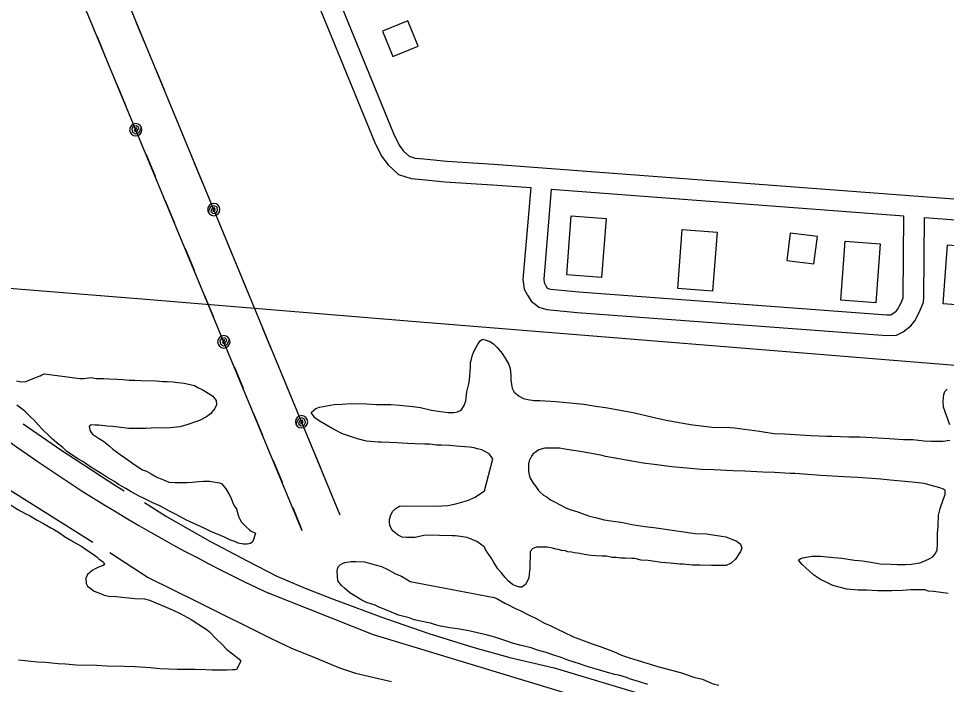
# Model space of a CAD drawing. Extents: x 3329332 to 3367211, y 631066 to 656469.
# Drawn here: x 3355907 to 3357257, y 637524 to 638493 of the extents above; entities that cross this region are included whole.
import ezdxf

# ---------------------------------------------------------------- set-up
doc = ezdxf.new("R2010")
doc.units = 0
for name, color, linetype in [('V-BLDG-OTLN', 7, 'Continuous'), ('V-ROAD-CNTR', 7, 'Continuous'), ('V-SITE-VEGE', 7, 'Continuous'), ('V-TOPO-SHOR', 7, 'Continuous'), ('V-UTIL-LINE', 7, 'Continuous')]:
    doc.layers.add(name, color=color, linetype=linetype)

msp = doc.modelspace()

# ---------------------------------------------------------------- linework, layer by layer
at = {"layer": 'V-BLDG-OTLN'}
for points in [[(3356436.4, 638474.2), (3356451.4, 638437.1), (3356488.5, 638452.1), (3356473.5, 638489.2)], [(3356710.9, 638205.6), (3356761.7, 638201.7), (3356755.2, 638115.8), (3356704.4, 638119.6)], [(3356872.4, 638185.7), (3356923.2, 638181.8), (3356916.7, 638095.8), (3356865.9, 638099.7)], [(3357024.5, 638140.7), (3357064.1, 638135.7), (3357069.1, 638175.4), (3357029.4, 638180.3)], [(3357109.6, 638168.6), (3357160.4, 638164.8), (3357153.9, 638078.8), (3357103.1, 638082.7)], [(3357258.4, 638163.4), (3357309.2, 638159.5), (3357302.7, 638073.5), (3357251.9, 638077.4)]]:
    msp.add_lwpolyline(points, close=True, dxfattribs=at)
at = {"layer": 'V-ROAD-CNTR'}
for points in [[(3356093.7, 639439.7), (3356121.2, 639174.7), (3356123.8, 639151.5), (3356127.1, 639133.9), (3356132.7, 639112), (3356145.7, 639070.9), (3356168.9, 639015.4), (3356267.2, 638778.5), (3356452.4, 638325.3), (3356460.6, 638308.1), (3356467, 638299.8), (3356475.2, 638292.2), (3356484.2, 638289.4), (3356496.8, 638288.3), (3356529.9, 638285.1), (3356598.4, 638280.7), (3357415.1, 638219), (3357467.3, 638215.2)], [(3356221.1, 638811.4), (3356239.4, 638767.1), (3356425, 638313.1), (3356434.9, 638292.4), (3356444.7, 638279.5), (3356459.8, 638265.6), (3356478.4, 638259.8), (3356494.1, 638258.4), (3356527.4, 638255.2), (3356596.4, 638250.8), (3356652.1, 638246.6)], [(3356652.1, 638246.6), (3356640.8, 638112.7), (3356642.7, 638098.8), (3356647.5, 638090), (3356653.1, 638080.9), (3356658.5, 638076.8), (3356664, 638072.8), (3356675.3, 638069.3), (3356719.6, 638065), (3357169.8, 638031.4), (3357184.2, 638032.1), (3357193.7, 638036.9), (3357204.9, 638045.6), (3357210.6, 638053), (3357217.7, 638065.9), (3357223.5, 638080), (3357223.7, 638087.3), (3357224.6, 638203.3)], [(3356682, 638244.3), (3356671, 638113.5), (3356671.7, 638108.3), (3356673.6, 638104.9), (3356675.7, 638101.3), (3356676.2, 638101), (3356677.5, 638100), (3356681.3, 638098.8), (3356722.1, 638094.9), (3357170.2, 638061.4), (3357176.4, 638061.7), (3357177.5, 638062.3), (3357183.4, 638066.9), (3357185.4, 638069.5), (3357190.7, 638079), (3357193.7, 638086.3), (3357193.7, 638087.8), (3357194.6, 638205.6)], [(3356682, 638244.3), (3357194.6, 638205.6)], [(3357224.6, 638203.3), (3357412.9, 638189.1), (3358678.2, 638097.3)], [(3360136.5, 636501.5), (3359517.1, 636683.1), (3358291.3, 637041.7), (3358066.8, 637107.3), (3357164.6, 637370.9), (3356423.6, 637595.9), (3356270.8, 637656.6)]]:
    msp.add_lwpolyline(points, dxfattribs=at)
msp.add_arc((3357259.5, 639780.5), 2342.7, 214.858, 245.0374, dxfattribs=at)
at = {"layer": 'V-SITE-VEGE'}
for points in [[(3356339.7, 637925.4), (3356344.8, 637927.4), (3356366.1, 637930.9), (3356377.9, 637931.4), (3356390.9, 637932.3), (3356413.1, 637932.2), (3356427.6, 637931), (3356448.8, 637930.9), (3356461.7, 637930.3), (3356480.8, 637928.1), (3356491.6, 637926.5), (3356507.6, 637922.8), (3356517.5, 637921.2), (3356531.9, 637919.5), (3356540.2, 637919.5), (3356545.4, 637920.5), (3356551.1, 637923), (3356555.3, 637929.7), (3356557.9, 637936.4), (3356559, 637949.3), (3356562.2, 637961.2), (3356563.2, 637966.4), (3356564.4, 637986), (3356564.4, 637992.7), (3356565.5, 637995.3), (3356567.6, 638003.5), (3356569.7, 638009.2), (3356574.9, 638018), (3356578.6, 638023.6), (3356582.2, 638026.2), (3356585.8, 638025.1), (3356592.6, 638022.5), (3356598.2, 638019.4), (3356603.4, 638014.2), (3356610.5, 638005.3), (3356615.1, 637998.6), (3356620.3, 637989.3), (3356622.3, 637983.6), (3356623.3, 637973.2), (3356623.2, 637966), (3356625.2, 637954.6), (3356627.8, 637948.9), (3356635.5, 637943.2), (3356641.7, 637940), (3356647.8, 637938.4), (3356657.1, 637936.8), (3356665.4, 637936.8), (3356673.2, 637936.2), (3356688.7, 637935.6), (3356699.5, 637934.5), (3356729.5, 637931.7), (3356747, 637928.5), (3356761, 637926.8), (3356801.3, 637919.3), (3356829.6, 637912.4), (3356849.3, 637908.2), (3356879.2, 637902.8), (3356888, 637901.7), (3356915.9, 637897.9), (3356942.3, 637897.8), (3356948.5, 637897.2), (3356984.6, 637892.3), (3357005.8, 637889.1), (3357021.3, 637888.5), (3357044, 637886.8), (3357059.5, 637886.2), (3357082.8, 637885), (3357090.5, 637884.9), (3357114.8, 637884.2), (3357130.9, 637884.1), (3357156.7, 637882.4), (3357173.2, 637881.8), (3357194.4, 637880.1), (3357207.9, 637880), (3357224.4, 637878.4), (3357234.7, 637877.8), (3357251.8, 637877.7), (3357261.6, 637879.2)], [(3355904.1, 637965.4), (3355910.8, 637963.8), (3355918.1, 637964.3), (3355920.1, 637965.3), (3355935.7, 637971.9), (3355938.8, 637972.9), (3355940.9, 637974), (3355945, 637975.5), (3355996.2, 637968.9)], [(3355996.2, 637968.9), (3356002.4, 637968.9), (3356012.7, 637970.4), (3356019.9, 637968.8), (3356031.3, 637968.7), (3356038.5, 637968.2), (3356050.4, 637968.1), (3356059.2, 637967.5), (3356068, 637966.4), (3356075.8, 637966.4), (3356085.6, 637965.8), (3356107.3, 637965.7), (3356117.1, 637964.6), (3356123.3, 637964.5), (3356132.1, 637963.9), (3356138.8, 637962.9), (3356148.1, 637962.3), (3356163.1, 637958.6), (3356168.7, 637955.4), (3356174.4, 637952.8), (3356189.3, 637943.9), (3356192.9, 637939.3), (3356194.5, 637936.7), (3356194.9, 637930.5), (3356192.8, 637925.3), (3356186.6, 637917.6), (3356180.4, 637913), (3356170.5, 637907.9), (3356150.3, 637900.8), (3356142, 637898.7), (3356128, 637897.3), (3356118.7, 637896.8), (3356107.9, 637896.9), (3356092.4, 637896), (3356067.5, 637896.1), (3356044.3, 637898.9), (3356036, 637899.4), (3356024.2, 637901), (3356018.5, 637901.1), (3356013.3, 637901.6), (3356011.2, 637901.1), (3356009.7, 637899.1), (3356011.2, 637892.3), (3356014.8, 637887.7), (3356023.5, 637881.9), (3356030.7, 637877.7), (3356039, 637871), (3356044.1, 637866.3), (3356054.9, 637858.5), (3356062.6, 637853.2), (3356072.9, 637845.9), (3356079.1, 637841.2), (3356087.3, 637836), (3356093.5, 637833.9), (3356100.2, 637830.3), (3356104.8, 637827.1), (3356109.5, 637825), (3356114.6, 637822.9), (3356121.3, 637819.8), (3356126, 637818.2), (3356134.8, 637817.6), (3356141.5, 637817.6), (3356152.3, 637817.5), (3356159.6, 637818), (3356169.4, 637819), (3356176.1, 637819.4), (3356184.9, 637819.4), (3356190.6, 637818.8), (3356199.4, 637817.2), (3356203, 637815.6), (3356208.6, 637808.4), (3356213.2, 637801.1), (3356215.8, 637795.9), (3356218.8, 637788.1), (3356220.9, 637783.5), (3356224, 637779.3), (3356224.5, 637776.7), (3356225.5, 637774.1), (3356226, 637771.6), (3356227.5, 637767.4), (3356229, 637764.3), (3356231.6, 637760.1), (3356234.2, 637757), (3356238.3, 637752.9), (3356243.4, 637748.2), (3356245.5, 637746.6), (3356251.6, 637744), (3356248, 637731.6), (3356244.8, 637729), (3356239.7, 637728), (3356234.5, 637728.1), (3356226.7, 637729.2), (3356221.6, 637731.8), (3356215.4, 637733.9), (3356206.6, 637738.1), (3356187, 637746.5), (3356179.3, 637750.1), (3356167.5, 637755.4), (3356151.5, 637762.7), (3356146.3, 637765.9), (3356135.5, 637771.6)], [(3357261.8, 637901.4), (3357252.6, 637927.3), (3357252.2, 637936.1), (3357252.7, 637945.4), (3357254.3, 637950), (3357258, 637953.6)], [(3356135.5, 637771.6), (3356126.7, 637775.8), (3356112.8, 637783.6), (3356102.5, 637787.8), (3356088.1, 637795.2), (3356083.5, 637797.3), (3356071.1, 637804.1), (3356063.4, 637808.8), (3356052.6, 637814.5), (3356045.9, 637819.7), (3356035.6, 637825.5), (3356028.4, 637830.2), (3356012.4, 637840.1), (3356000.6, 637848), (3355993.3, 637852.1), (3355976.9, 637863.1), (3355971.7, 637868.3), (3355965.6, 637873), (3355956.8, 637880.8), (3355951.2, 637886), (3355941.9, 637894.9), (3355936.8, 637900.6), (3355929.6, 637908.9), (3355925, 637912.5), (3355916.2, 637921.4), (3355904.9, 637930.2)], [(3356812.8, 637704.7), (3356803.5, 637706.9), (3356799.4, 637706.9), (3356789.6, 637707.5), (3356783.4, 637707.5), (3356776.6, 637708.6), (3356770.4, 637708.6), (3356762.2, 637710.2), (3356756, 637710.3), (3356746.7, 637710.8), (3356740, 637711.4), (3356729.6, 637713), (3356723.4, 637714.1), (3356715.7, 637715.2), (3356711.6, 637716.2), (3356705.9, 637716.8), (3356702.8, 637718.4), (3356697.1, 637718.9), (3356692.5, 637720), (3356688.8, 637720.5), (3356683.7, 637722.1), (3356675.9, 637723.7), (3356669.2, 637723.7), (3356659.9, 637723.3), (3356655.2, 637721.8), (3356651.1, 637717.1), (3356650.9, 637691.8), (3356649.8, 637684.6), (3356649.3, 637678.4), (3356644.6, 637669.1), (3356639.4, 637665.5), (3356635.8, 637665.5), (3356630.1, 637667.1), (3356625.4, 637669.2), (3356619.3, 637674.4), (3356614.7, 637679.6), (3356609, 637686.9), (3356604.4, 637692.1), (3356598.3, 637701.4), (3356594.7, 637708.2), (3356588, 637717.5), (3356584.4, 637723.8), (3356579.3, 637727.9), (3356573.6, 637731.6), (3356559.7, 637737.4), (3356549.9, 637739), (3356542.2, 637740.1), (3356538.5, 637740.1), (3356519.4, 637740.7), (3356504.9, 637740.8), (3356496.7, 637740.4), (3356484.2, 637737.8), (3356478.5, 637737.4), (3356471.3, 637737.4), (3356465.1, 637738), (3356459.4, 637741.1), (3356452.2, 637746.8), (3356449.2, 637750.5), (3356447.1, 637755.7), (3356446.6, 637759.3), (3356446.7, 637763.9), (3356448.8, 637770.6), (3356451.4, 637775.8), (3356454, 637778.4), (3356456.6, 637780.4), (3356461.3, 637783), (3356464.9, 637783.5), (3356514, 637783.2), (3356531.6, 637784.1), (3356543, 637786.6), (3356560.1, 637791.6), (3356571.5, 637796.2), (3356585, 637805.4), (3356597.1, 637851.9), (3356594.6, 637855.5), (3356591.5, 637859.2), (3356581.2, 637864.9), (3356574, 637866.5), (3356569.9, 637868.1), (3356563.1, 637869.2), (3356556.4, 637869.7), (3356543.5, 637870.3), (3356534.7, 637871.4), (3356522.3, 637872), (3356515.1, 637872.1), (3356505.3, 637873.2), (3356498, 637873.2), (3356483.6, 637873.8), (3356472.7, 637874.4), (3356457.2, 637875.5), (3356446.9, 637875.6), (3356434.5, 637876.2), (3356430.3, 637876.2), (3356413.3, 637877.9), (3356400.4, 637881.1), (3356378.2, 637888.4), (3356364.3, 637895.8), (3356345.7, 637906.2), (3356338, 637911.5), (3356332.9, 637919.2), (3356339.7, 637925.4)], [(3357149.8, 637701), (3357160.2, 637699.4), (3357175.7, 637698.8), (3357185, 637698.2), (3357197.4, 637698.1), (3357205.7, 637698.6), (3357218.1, 637700.6), (3357221.7, 637702.1), (3357231.6, 637706.7), (3357236.7, 637709.3), (3357241.4, 637715.4), (3357243, 637719.6), (3357243.6, 637727.8), (3357243.7, 637744.4), (3357244.8, 637753.7), (3357245.4, 637770.2), (3357247.5, 637780), (3357252.3, 637793.9), (3357254.9, 637800.1), (3357254.9, 637805.8), (3357252.4, 637807.9), (3357247.2, 637810), (3357224.5, 637816.3), (3357206.9, 637818), (3357174.9, 637820.8), (3357161.5, 637822.4), (3357141.3, 637824.1), (3357127.4, 637824.7), (3357107.7, 637825.9), (3357074.1, 637827.6), (3357036.4, 637830.5), (3357029.2, 637830.5), (3357006.5, 637832.2), (3356989.9, 637832.8), (3356963.6, 637834), (3356946, 637834.7), (3356919.1, 637835.9), (3356900.5, 637836.5), (3356873.6, 637838.8), (3356857.1, 637840.4), (3356831.8, 637843.7), (3356815.8, 637845.8), (3356793.6, 637849.6), (3356780.1, 637851.8), (3356761, 637855.5), (3356755.9, 637857.1), (3356738.3, 637860.3), (3356723.9, 637862.5), (3356704.8, 637865.7), (3356693.9, 637867.3), (3356672.7, 637867.4), (3356663.9, 637864.9), (3356660.3, 637862.9), (3356655.1, 637858.8), (3356653, 637855.7), (3356649.9, 637849), (3356648.8, 637844.8), (3356648.7, 637834), (3356649.7, 637828.8), (3356651.3, 637824.1), (3356655.9, 637816.4), (3356659.4, 637811.7), (3356663.5, 637806), (3356665.6, 637803.9), (3356670.7, 637799.2), (3356675.9, 637796.1), (3356681, 637792.4), (3356687.7, 637788.8), (3356702.2, 637781.4), (3356710.4, 637777.8), (3356719.2, 637775.6), (3356726.9, 637772.5), (3356737.7, 637768.8), (3356746.5, 637766.7), (3356758.9, 637763.5), (3356768.7, 637761.9), (3356786.3, 637759.2), (3356799.2, 637756.5), (3356818.3, 637753.8), (3356831.2, 637752.2), (3356867.9, 637746.8), (3356891.1, 637743.5), (3356907.7, 637742.9), (3356929.4, 637739.7), (3356936.1, 637738.6), (3356952.1, 637732.3), (3356957.2, 637728.1), (3356959.2, 637721.9), (3356957.1, 637717.2), (3356949.8, 637705.9), (3356943.6, 637700.3), (3356936.3, 637696.7), (3356915.1, 637696.8), (3356898.6, 637697.5), (3356887.2, 637697.5), (3356873.8, 637698.7), (3356869.1, 637698.7), (3356854.7, 637700.3), (3356842.3, 637701.4), (3356823.1, 637704.1), (3356812.8, 637704.7)], [(3355883.4, 637792.9), (3355886.5, 637791.3), (3355891.6, 637787.6), (3355895.2, 637785.6), (3355900.9, 637781.9), (3355906, 637778.3), (3355915.8, 637773), (3355923, 637769.4), (3355934.4, 637762.6), (3355942.6, 637758.4), (3355954.4, 637751.6), (3355958, 637749.5), (3355968.3, 637743.2), (3355974, 637739), (3355983.3, 637733.8), (3355986.4, 637731.7), (3355999.2, 637724.4)], [(3355999.2, 637724.4), (3356005.9, 637719.7), (3356014.2, 637714.5), (3356017.8, 637711.9), (3356021.4, 637708.8), (3356023.9, 637706.7), (3356030.6, 637701.5), (3356032.2, 637698.3), (3356030.1, 637696.8), (3356023.3, 637694.3), (3356019.7, 637692.7), (3356014.5, 637689.7), (3356010.9, 637686.6), (3356007.3, 637684), (3356005.2, 637678.4), (3356005.6, 637670.6), (3356007.7, 637667), (3356012.8, 637662.8), (3356017.4, 637659.7), (3356026.2, 637656), (3356031.9, 637653.9), (3356038.6, 637652.3), (3356049.4, 637651.7), (3356057.2, 637650.6), (3356067.5, 637650), (3356076.3, 637649), (3356090.3, 637648.3), (3356097.5, 637646.2), (3356118.6, 637637.8), (3356132, 637632.1), (3356142.3, 637626.8), (3356158.3, 637618.4), (3356168.1, 637612.2), (3356181.5, 637603.3), (3356185.1, 637600.2), (3356195.3, 637589.8), (3356202.5, 637583), (3356210.2, 637574.7), (3356222.6, 637564.8), (3356227.7, 637561.1), (3356230.3, 637557.5), (3356224, 637545.7), (3356221.9, 637545.2), (3356218.3, 637545.2), (3356210, 637544.7), (3356188.3, 637544.8), (3356179.5, 637544.9), (3356164, 637545.5), (3356137.7, 637545.7), (3356112.9, 637546.4), (3356098.9, 637548), (3356076.7, 637549.2), (3356060.7, 637549.8), (3356035.4, 637550.5), (3356020.4, 637551.6), (3355990.9, 637551.8), (3355975.4, 637553.4), (3355964.6, 637554), (3355946.5, 637555.7), (3355934.6, 637556.3), (3355916.5, 637558), (3355907.2, 637559.1)], [(3357259.2, 637655.9), (3357238, 637659.1), (3357230.7, 637659.7), (3357227.6, 637660.7), (3357225.6, 637661.3), (3357204.4, 637661.4), (3357193, 637660.4), (3357177.5, 637660), (3357156.3, 637660.1), (3357140.8, 637660.8), (3357128.4, 637660.8), (3357111.9, 637662.5), (3357100.5, 637665.2), (3357091.7, 637667.8), (3357080.9, 637673), (3357073.7, 637676.7), (3357063.4, 637683.5), (3357057.7, 637688.7), (3357047, 637698.1), (3357041.8, 637704.8), (3357044.4, 637706.9), (3357049.6, 637708.4), (3357061.5, 637710.4), (3357073.4, 637710.3), (3357093, 637708.6), (3357104.4, 637707.5), (3357123, 637704.8), (3357134.4, 637703.7), (3357149.8, 637701)], [(3356822.5, 637523.7), (3356810.1, 637527.4), (3356795.7, 637532.2), (3356791.6, 637533.8), (3356780.2, 637537.4), (3356774, 637538.5), (3356762.1, 637541.7), (3356734.3, 637550.1), (3356722.9, 637553.8), (3356705.9, 637559.1), (3356696.6, 637562.8), (3356684.2, 637567), (3356674.4, 637570.2), (3356662.1, 637573.9), (3356652.8, 637577), (3356638.3, 637580.7), (3356627, 637583.4), (3356617.2, 637586.6), (3356600.1, 637592.4), (3356589.3, 637595.5), (3356561.9, 637601.9), (3356545.4, 637604.6), (3356534.6, 637606.2), (3356521.1, 637608.4), (3356513.4, 637610.5), (3356506.2, 637613.1), (3356494.3, 637615.3), (3356482.4, 637617.9), (3356475.2, 637620.6), (3356459.7, 637624.8), (3356443.8, 637631.6), (3356432.9, 637635.8), (3356425.7, 637639), (3356413.3, 637643.2), (3356406.6, 637646.3), (3356389.1, 637657.3), (3356381.4, 637664.1), (3356376.8, 637667.7), (3356371.7, 637674.5), (3356370.7, 637688.4), (3356371.2, 637692.6), (3356372.8, 637695.7), (3356374.9, 637697.7), (3356378.5, 637699.8), (3356381.6, 637701.3), (3356391, 637702.8), (3356397.7, 637702.7), (3356410.6, 637702.1), (3356420.4, 637699.5), (3356434.9, 637695.3), (3356443.1, 637691.6), (3356455.5, 637684.8), (3356464.2, 637681.1), (3356476.6, 637673.8), (3356599, 637650.3)], [(3356599, 637650.3), (3356602.6, 637648.7), (3356614.4, 637641.9), (3356618, 637640.8), (3356628.8, 637634.6), (3356637.6, 637630.9), (3356650, 637624.6), (3356659.8, 637619.9)], [(3356659.8, 637619.9), (3356672.1, 637613.1), (3356681.4, 637608.9), (3356692.2, 637603.7), (3356700.5, 637600), (3356714.4, 637593.2), (3356741.7, 637582.7), (3356753.1, 637579), (3356772.7, 637571.6), (3356784, 637566.4), (3356795.9, 637562.7), (3356808.3, 637558.5), (3356838.2, 637549.5), (3356858.8, 637544.2), (3356871.2, 637540.5), (3356889.3, 637534.2), (3356901.7, 637531.5), (3356916.1, 637525.2), (3356925.9, 637522.6)]]:
    msp.add_lwpolyline(points, dxfattribs=at)
at = {"layer": 'V-TOPO-SHOR'}
for p, q in [((3356473.6, 638052.6), (3357287.4, 637986.8)), ((3355866.9, 637824.2), (3356015.2, 637730.7))]:
    msp.add_line(p, q, dxfattribs=at)
for points in [[(3355881.5, 638101.2), (3356086.3, 638084.9), (3356473.6, 638052.6)], [(3355913.9, 637903.1), (3355968.7, 637865.1), (3356048.4, 637813.1), (3356060.8, 637805.4)], [(3356090.6, 637788.5), (3356122.5, 637768.1), (3356185.6, 637732.2), (3356239.7, 637703.4), (3356282.7, 637681.5), (3356324.3, 637663.9), (3356362.5, 637649), (3356392.3, 637637.7), (3356434, 637622.1), (3356504.1, 637598), (3356568, 637578.1), (3356621.5, 637563.2), (3356686.1, 637548.1), (3356809, 637511.2), (3356897.2, 637483.5), (3356954.8, 637465), (3357027.1, 637442.3), (3357082.6, 637429.4)], [(3356040.2, 637715.9), (3356095.6, 637679.4), (3356167.7, 637644.1), (3356273.8, 637591.3), (3356304.4, 637576.5), (3356339.1, 637562.3), (3356373.8, 637548.2), (3356397.4, 637540.4), (3356449.5, 637528.2)]]:
    msp.add_lwpolyline(points, dxfattribs=at)
at = {"layer": 'V-UTIL-LINE'}
for points in [[(3356375, 637770.1), (3355057, 640957.9)], [(3356319.9, 637747.2), (3354997, 640934.2)], [(3356091.5, 638455.8), (3356078.5, 638487.2)], [(3356021.4, 638466.4), (3356034.4, 638435)], [(3356119.8, 638387.4), (3356106.8, 638418.8)], [(3356049.8, 638398.1), (3356062.8, 638366.7)], [(3356077.7, 638330.7), (3356079.3, 638333.1), (3356077, 638333), (3356075.6, 638330.6), (3356077, 638328.1), (3356080.2, 638329.2), (3356082.1, 638333.5), (3356078.9, 638336.4), (3356074.1, 638335.8), (3356072.1, 638331.7), (3356072.9, 638327.3), (3356077.2, 638325), (3356082.4, 638326.8), (3356086.1, 638334.1), (3356084.1, 638337), (3356081.2, 638339), (3356077.7, 638339.7), (3356074.3, 638339), (3356071.4, 638337), (3356069.4, 638334.1), (3356068.7, 638330.7), (3356069.4, 638327.2), (3356071.4, 638324.3), (3356074.3, 638322.3), (3356077.8, 638321.7), (3356081.2, 638322.3), (3356084.1, 638324.3), (3356086.1, 638327.2), (3356086.7, 638330.7), (3356086.1, 638334.1)], [(3356148, 638319), (3356135, 638350.4)], [(3356092.7, 638294.6), (3356105.7, 638263.2)], [(3356176.3, 638250.6), (3356163.3, 638282)], [(3356121.1, 638226.3), (3356134.1, 638194.9)], [(3356191.2, 638214.6), (3356189.6, 638212.2), (3356192, 638212.3), (3356193.4, 638214.6), (3356192, 638217.2), (3356188.8, 638216), (3356186.9, 638211.7), (3356190, 638208.8), (3356194.8, 638209.4), (3356196.8, 638213.6), (3356196, 638218), (3356191.8, 638220.2), (3356186.6, 638218.4), (3356182.9, 638211.1), (3356184.8, 638208.2), (3356187.8, 638206.3), (3356191.2, 638205.6), (3356194.6, 638206.3), (3356197.6, 638208.2), (3356199.5, 638211.1), (3356200.2, 638214.6), (3356199.5, 638218), (3356197.6, 638220.9), (3356194.7, 638222.9), (3356191.2, 638223.6), (3356187.8, 638222.9), (3356184.9, 638221), (3356182.9, 638218), (3356182.2, 638214.6), (3356182.9, 638211.1)], [(3356219.1, 638147.1), (3356206.1, 638178.5)], [(3356149.4, 638157.9), (3356162.5, 638126.5)], [(3356247.4, 638078.7), (3356234.4, 638110.2)], [(3356177.8, 638089.6), (3356190.8, 638058.2)], [(3356275.6, 638010.3), (3356262.7, 638041.8)], [(3356205.8, 638022.2), (3356207.4, 638024.6), (3356205, 638024.5), (3356203.6, 638022.2), (3356205, 638019.6), (3356208.2, 638020.8), (3356210.1, 638025), (3356207, 638027.9), (3356202.2, 638027.3), (3356200.2, 638023.2), (3356201, 638018.8), (3356205.2, 638016.5), (3356210.4, 638018.3), (3356214.1, 638025.6), (3356212.2, 638028.5), (3356209.2, 638030.5), (3356205.8, 638031.2), (3356202.3, 638030.5), (3356199.4, 638028.5), (3356197.5, 638025.6), (3356196.8, 638022.2), (3356197.5, 638018.7), (3356199.4, 638015.8), (3356202.4, 638013.9), (3356205.8, 638013.2), (3356209.2, 638013.9), (3356212.2, 638015.8), (3356214.1, 638018.7), (3356214.8, 638022.2), (3356214.1, 638025.6)], [(3356220.7, 637986.2), (3356233.8, 637954.8)], [(3356303.9, 637942), (3356290.9, 637973.4)], [(3356249.1, 637917.8), (3356262.2, 637886.4)], [(3356318.8, 637905.9), (3356317.3, 637903.5), (3356319.6, 637903.6), (3356321, 637905.9), (3356319.6, 637908.5), (3356316.4, 637907.4), (3356314.5, 637903.1), (3356317.6, 637900.2), (3356322.5, 637900.8), (3356324.4, 637904.9), (3356323.7, 637909.3), (3356319.4, 637911.6), (3356314.2, 637909.8), (3356310.5, 637902.5), (3356312.5, 637899.6), (3356315.4, 637897.6), (3356318.8, 637896.9), (3356322.3, 637897.6), (3356325.2, 637899.6), (3356327.1, 637902.5), (3356327.8, 637905.9), (3356327.1, 637909.4), (3356325.2, 637912.3), (3356322.3, 637914.2), (3356318.8, 637914.9), (3356315.4, 637914.2), (3356312.5, 637912.3), (3356310.5, 637909.4), (3356309.8, 637905.9), (3356310.5, 637902.5)], [(3356346.7, 637838.5), (3356333.7, 637869.9)], [(3356277.5, 637849.5), (3356290.5, 637818.1)], [(3356375, 637770.1), (3356362, 637801.5)], [(3356305.9, 637781.1), (3356318.9, 637749.7)]]:
    msp.add_lwpolyline(points, dxfattribs=at)

doc.saveas('drawing.dxf')
